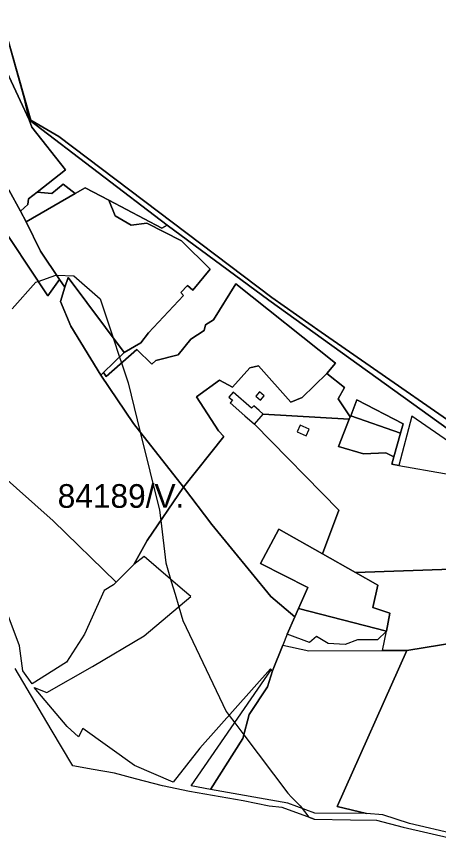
# Model space of a CAD drawing. Extents: x -477304 to -465429, y -1159113 to -1149210.
# Drawn here: x -474140 to -473872, y -1158036 to -1157508 of the extents above; entities that cross this region are included whole.
import ezdxf

# ---------------------------------------------------------------- set-up
doc = ezdxf.new("R2010")
doc.units = 0
for name, color, linetype in [('BPEJ_s', 7, 'Continuous'), ('PUPFL_s', 7, 'Continuous'), ('trav_porost_s', 7, 'Continuous')]:
    doc.layers.add(name, color=color, linetype=linetype)

msp = doc.modelspace()

# ---------------------------------------------------------------- linework, layer by layer
at = {"layer": 'BPEJ_s'}
for points in [[(-473729.79, -1157671.31), (-473742.47, -1157687.26), (-473747.03, -1157688.68), (-473773.17, -1157719.97), (-473779.95, -1157728.63), (-473822.81, -1157783.35), (-473823.46, -1157784.18), (-473823.07, -1157788.61), (-473825.61, -1157791.81), (-473828.51, -1157789.8), (-473946.58, -1157708.01), (-473977.87, -1157685.94), (-474112.87, -1157584.04), (-474130.52, -1157573.61), (-474147.04, -1157515.59)], [(-474147.04, -1157515.59), (-474130.52, -1157573.61), (-474112.87, -1157584.04), (-473977.87, -1157685.94), (-473946.58, -1157708.01), (-473828.51, -1157789.8), (-473825.61, -1157791.81), (-473823.07, -1157788.61), (-473823.46, -1157784.18), (-473822.81, -1157783.35), (-473779.95, -1157728.63), (-473773.17, -1157719.97), (-473747.03, -1157688.68), (-473742.47, -1157687.26), (-473729.79, -1157671.31), (-473695.36, -1157630.4), (-473655.78, -1157583.36), (-473617.2, -1157538.69), (-473615.02, -1157536.16), (-473493.81, -1157548.68), (-473477.01, -1157550.82), (-473439.46, -1157611.6)], [(-474142.35, -1157693.16), (-474127.51, -1157676.31), (-474125.96, -1157675.78), (-474114.67, -1157671.9), (-474114.13, -1157671.92), (-474103.44, -1157672.3), (-474086.59, -1157686.75), (-474078.42, -1157711.45), (-474074.35, -1157723.74), (-474073.12, -1157727.46), (-474068.94, -1157740.1), (-474061.26, -1157771.27), (-474049.08, -1157820.74), (-474048.3, -1157827.23), (-474045.07, -1157854.04), (-474042, -1157864.39), (-474041.58, -1157865.81), (-474039.18, -1157873.87), (-474036.81, -1157881.86), (-474034.24, -1157890.54), (-474006.76, -1157948.31), (-474004.97, -1157950.68), (-474001.4, -1157955.41), (-473995.6, -1157963.09), (-473967.74, -1158000), (-473965.35, -1158002.43), (-473959.8, -1158008.05), (-473957.14, -1158011.58), (-473954.38, -1158015.25), (-473950.97, -1158016.49), (-473971.23, -1158009.15), (-473979.44, -1158008.12), (-473995.93, -1158004.83), (-474030.01, -1157998.97), (-474047.19, -1157995.32), (-474064.33, -1157990.83), (-474077.52, -1157987.37), (-474091.13, -1157984.99), (-474103.96, -1157982.75), (-474117.61, -1157959.68), (-474140.54, -1157920.94)], [(-474142.35, -1157693.16), (-474127.51, -1157676.31), (-474125.96, -1157675.78), (-474114.67, -1157671.9), (-474114.13, -1157671.92), (-474103.44, -1157672.3), (-474086.59, -1157686.75), (-474078.42, -1157711.45), (-474074.35, -1157723.74), (-474073.12, -1157727.46), (-474068.94, -1157740.1), (-474061.26, -1157771.27), (-474049.08, -1157820.74), (-474048.3, -1157827.23), (-474045.07, -1157854.04), (-474042, -1157864.39), (-474041.58, -1157865.81), (-474039.18, -1157873.87), (-474036.81, -1157881.86), (-474034.24, -1157890.54), (-474006.76, -1157948.31), (-474004.97, -1157950.68), (-474001.4, -1157955.41), (-473995.6, -1157963.09), (-473967.74, -1158000), (-473965.35, -1158002.43), (-473959.8, -1158008.05), (-473957.14, -1158011.58), (-473954.38, -1158015.25), (-473950.97, -1158016.49)], [(-473950.97, -1158016.49), (-473928.03, -1158016.83), (-473911.55, -1158017.07)], [(-473911.55, -1158017.07), (-473894.58, -1158021.54), (-473863.26, -1158028.69), (-473848.21, -1158035.57)]]:
    msp.add_lwpolyline(points, dxfattribs=at)
at = {"layer": 'PUPFL_s'}
for points in [[(-474156.55, -1157508.06), (-474148.49, -1157510.37), (-474134.86, -1157559.49), (-474131.57, -1157573.47), (-474150.25, -1157533.89), (-474150.4, -1157531.27), (-474160.02, -1157511.88)], [(-474108.61, -1157605.09), (-474129.91, -1157578.16), (-474131.57, -1157573.47), (-474044.11, -1157640.22), (-474047.47, -1157642.15), (-474081.23, -1157624.42), (-474096.23, -1157616.55), (-474102.48, -1157620.13), (-474110.12, -1157614.16), (-474117.24, -1157620.17), (-474126.61, -1157619.19)], [(-474133.56, -1157637.97), (-474137.16, -1157631.38), (-474132.42, -1157626.99), (-474132.16, -1157623.46), (-474126.61, -1157619.19), (-474117.24, -1157620.17), (-474110.12, -1157614.16), (-474102.48, -1157620.13)], [(-474109, -1157679.52), (-474106.95, -1157673.23), (-474071.38, -1157720.88), (-474084.44, -1157733.44), (-474086.26, -1157735.19), (-474105.15, -1157704.05), (-474111.8, -1157688.42)], [(-473894.52, -1157765.94), (-473896.21, -1157771.91), (-473927.88, -1157760.86), (-473923.98, -1157750.87)], [(-474146.32, -1157884.01), (-474162.34, -1157857.62), (-474164.23, -1157846.75), (-474161.58, -1157819.77), (-474159.1, -1157803.83), (-474163.09, -1157786.07), (-474116.35, -1157827.4), (-474076.57, -1157866.3), (-474078.2, -1157867.92), (-474084.04, -1157871.6), (-474096.65, -1157899.23), (-474108.02, -1157917.05), (-474129.83, -1157930.73), (-474135.71, -1157922.41), (-474137.72, -1157906.72)]]:
    msp.add_lwpolyline(points, close=True, dxfattribs=at)
for points in [[(-473424.55, -1157642.76), (-473481.6, -1157552.99), (-473618.21, -1157538.59), (-473747.03, -1157688.68), (-473773.17, -1157719.97), (-473779.95, -1157728.63), (-473822.81, -1157783.35), (-473823.46, -1157784.18), (-473832.11, -1157793.8), (-473979.72, -1157687.71), (-474044.11, -1157640.22), (-474131.57, -1157573.47), (-474134.86, -1157559.49), (-474148.49, -1157510.37)], [(-473838.59, -1157795.93), (-473889.2, -1157761.14), (-473897.46, -1157792.37), (-473901.79, -1157791.6), (-473900.44, -1157786.84), (-473896.21, -1157771.91), (-473894.52, -1157765.94), (-473923.98, -1157750.87), (-473927.88, -1157760.86), (-473928.15, -1157761.56), (-473935.76, -1157750.27), (-473931.84, -1157742.97), (-473943.04, -1157734.1), (-473937.49, -1157727.58), (-474000.74, -1157677.37), (-474014.93, -1157700.13), (-474019.91, -1157703.25), (-474020.76, -1157706.86), (-474029.26, -1157712.33), (-474037.31, -1157722.3), (-474051.48, -1157725.91), (-474053.96, -1157728.2), (-474063.42, -1157718.96), (-474082.8, -1157735.95), (-474084.44, -1157733.44), (-474071.38, -1157720.88), (-474060.95, -1157714.61), (-474056.08, -1157708.44), (-474033.79, -1157684.7), (-474035.44, -1157682.81), (-474031.22, -1157678.44), (-474027.94, -1157681.39), (-474016.89, -1157667.95), (-474035.05, -1157650.11), (-474057.03, -1157638.91), (-474066.98, -1157640.12), (-474077.08, -1157634.21), (-474081.23, -1157624.42), (-474047.47, -1157642.15), (-474044.11, -1157640.22), (-473979.72, -1157687.71), (-473832.11, -1157793.8)]]:
    msp.add_lwpolyline(points, dxfattribs=at)
at = {"layer": 'trav_porost_s'}
for points in [[(-474150.25, -1157533.89), (-474131.57, -1157573.47), (-474129.91, -1157578.16), (-474108.61, -1157605.09), (-474126.61, -1157619.19), (-474132.16, -1157623.46), (-474132.42, -1157626.99), (-474137.16, -1157631.38), (-474144.56, -1157617.72)], [(-474154.48, -1157632.91), (-474119.89, -1157684.92), (-474112.34, -1157674.57), (-474109, -1157679.52), (-474111.8, -1157688.42), (-474105.15, -1157704.05), (-474086.26, -1157735.19), (-474065.61, -1157765.74), (-474033.94, -1157806.05), (-474056.89, -1157839.91), (-474065.25, -1157855.02), (-474076.57, -1157866.3), (-474116.35, -1157827.4), (-474163.09, -1157786.07)]]:
    msp.add_lwpolyline(points, dxfattribs=at)
for points in [[(-474119.89, -1157684.92), (-474154.48, -1157632.91), (-474144.56, -1157617.72), (-474137.16, -1157631.38), (-474133.56, -1157637.97), (-474124.43, -1157656.67), (-474112.34, -1157674.57)], [(-474124.43, -1157656.67), (-474133.56, -1157637.97), (-474102.48, -1157620.13), (-474096.23, -1157616.55), (-474081.23, -1157624.42), (-474077.08, -1157634.21), (-474066.98, -1157640.12), (-474057.03, -1157638.91), (-474035.05, -1157650.11), (-474016.89, -1157667.95), (-474027.94, -1157681.39), (-474031.22, -1157678.44), (-474035.44, -1157682.81), (-474033.79, -1157684.7), (-474056.08, -1157708.44), (-474060.95, -1157714.61), (-474071.38, -1157720.88), (-474106.95, -1157673.23), (-474109, -1157679.52), (-474112.34, -1157674.57)], [(-474037.31, -1157722.3), (-474029.26, -1157712.33), (-474020.76, -1157706.86), (-474019.91, -1157703.25), (-474014.93, -1157700.13), (-474000.74, -1157677.37), (-473937.49, -1157727.58), (-473943.04, -1157734.1), (-473958.71, -1157749.3), (-473965.83, -1157752.21), (-473986.35, -1157729.26), (-473991.85, -1157730.51), (-474002.88, -1157742.82), (-474010.95, -1157738.38), (-474025.59, -1157748.92), (-474011.6, -1157770.41), (-474008.35, -1157774), (-474033.94, -1157806.05), (-474065.61, -1157765.74), (-474086.26, -1157735.19), (-474084.44, -1157733.44), (-474082.8, -1157735.95), (-474063.42, -1157718.96), (-474053.96, -1157728.2), (-474051.48, -1157725.91)], [(-474008.35, -1157774), (-474011.6, -1157770.41), (-474025.59, -1157748.92), (-474010.95, -1157738.38), (-474002.88, -1157742.82), (-473991.85, -1157730.51), (-473986.35, -1157729.26), (-473965.83, -1157752.21), (-473958.71, -1157749.3), (-473943.04, -1157734.1), (-473931.84, -1157742.97), (-473935.76, -1157750.27), (-473928.15, -1157761.56), (-473928.75, -1157763.09), (-473983.28, -1157759.96), (-473985.93, -1157757.58), (-473989.35, -1157754.51), (-473990.73, -1157756.1), (-474002.3, -1157746.03), (-474005.05, -1157749.19), (-474002.87, -1157751.09), (-474004.31, -1157752.75), (-473994.93, -1157760.92), (-473988.8, -1157766.26), (-473935.36, -1157820.69), (-473945.76, -1157848.44), (-473973.44, -1157832.82), (-473984.98, -1157854.5), (-473954.95, -1157869.73), (-473960.85, -1157883.03), (-473963.2, -1157888.32), (-473978.58, -1157875.34), (-474015.89, -1157829.69), (-474033.94, -1157806.05)], [(-473988.07, -1157748.39), (-473985.06, -1157751.03), (-473982.72, -1157748.36), (-473985.73, -1157745.72)], [(-473901.79, -1157791.6), (-473897.46, -1157792.37), (-473868.32, -1157797.55), (-473821.56, -1157805.78), (-473815.01, -1157825.8), (-473812.38, -1157835.53), (-473806.82, -1157856.1), (-473809.36, -1157856.19), (-473924.77, -1157860.29), (-473945.76, -1157848.44), (-473935.36, -1157820.69), (-473988.8, -1157766.26), (-473984.51, -1157761.36), (-473983.28, -1157759.96), (-473928.75, -1157763.09), (-473935.52, -1157780.44), (-473919.73, -1157785.01), (-473905.68, -1157784.31), (-473900.44, -1157786.84)], [(-473905.68, -1157784.31), (-473919.73, -1157785.01), (-473935.52, -1157780.44), (-473928.75, -1157763.09), (-473928.15, -1157761.56), (-473927.88, -1157760.86), (-473896.21, -1157771.91), (-473900.44, -1157786.84)], [(-473956.09, -1157773.68), (-473954.17, -1157769.35), (-473959.88, -1157766.82), (-473961.8, -1157771.14)], [(-473978.73, -1157921.24), (-474023.5, -1157971.46), (-474040.43, -1157993.08), (-474064.96, -1157982.42), (-474097.65, -1157958.99), (-474100.42, -1157964.37), (-474107.54, -1157957.82), (-474128.55, -1157932.98), (-474120.36, -1157936.12), (-474091.46, -1157919.77), (-474058.69, -1157900.25), (-474029.15, -1157875.42), (-474034.43, -1157870.89), (-474058.8, -1157849.97), (-474065.25, -1157855.02), (-474056.89, -1157839.91), (-474033.94, -1157806.05), (-474015.89, -1157829.69), (-473978.58, -1157875.34), (-473963.2, -1157888.32), (-473968.15, -1157899.32), (-473970.94, -1157906.24), (-473977.52, -1157922.56), (-473978.18, -1157921.84)], [(-473910.64, -1157868.26), (-473913.85, -1157882.42), (-473902.99, -1157885.88), (-473905.28, -1157897.37), (-473960.85, -1157883.03), (-473954.95, -1157869.73), (-473984.98, -1157854.5), (-473973.44, -1157832.82), (-473945.76, -1157848.44), (-473924.77, -1157860.29)], [(-473907.69, -1157909.69), (-473905.28, -1157897.37), (-473902.99, -1157885.88), (-473913.85, -1157882.42), (-473910.64, -1157868.26), (-473924.77, -1157860.29), (-473809.36, -1157856.19), (-473806.82, -1157856.1), (-473801.42, -1157876.01), (-473799.62, -1157884.76), (-473797.7, -1157894.13), (-473800.03, -1157894.51), (-473827.71, -1157899.02), (-473892.21, -1157909.64)], [(-473910.97, -1157902.9), (-473923.54, -1157902.74), (-473931.36, -1157905.7), (-473942.23, -1157905.22), (-473949.63, -1157900.63), (-473954.01, -1157904.63), (-473968.15, -1157899.32), (-473963.2, -1157888.32), (-473960.85, -1157883.03), (-473905.28, -1157897.37)], [(-473849.15, -1158000.74), (-473855.42, -1158013.45), (-473861.57, -1158025.93), (-473890.54, -1158019.28), (-473907.53, -1158013.75), (-473917.96, -1158012.85), (-473936.41, -1158008.45), (-473892.21, -1157909.64), (-473827.71, -1157899.02), (-473828.9, -1157917.55), (-473828.79, -1157930.23), (-473827.91, -1157939.29), (-473827.09, -1157948.29), (-473833.15, -1157964.64), (-473843.85, -1157975.14), (-473845.29, -1157987.43), (-473846.13, -1157994.61)], [(-473996.2, -1157965.41), (-473992.32, -1157950.24), (-473980.7, -1157932.66), (-473977.52, -1157922.56), (-473970.94, -1157906.24), (-473954.46, -1157909.85), (-473907.69, -1157909.69), (-473892.21, -1157909.64), (-473936.41, -1158008.45), (-473917.96, -1158012.85), (-473950.5, -1158012.61), (-473967.71, -1158006.26), (-474016.66, -1157997.62)], [(-473992.32, -1157950.24), (-473996.2, -1157965.41), (-474016.66, -1157997.62), (-474028.97, -1157995.27), (-473978.18, -1157921.84), (-473977.52, -1157922.56), (-473980.7, -1157932.66)]]:
    msp.add_lwpolyline(points, close=True, dxfattribs=at)

# ---------------------------------------------------------------- texts
at = {"layer": 'BPEJ_s'}
msp.add_text('84189/V.', height=15, dxfattribs=at).set_placement((-474113.58, -1157819.22))

doc.saveas('drawing.dxf')
